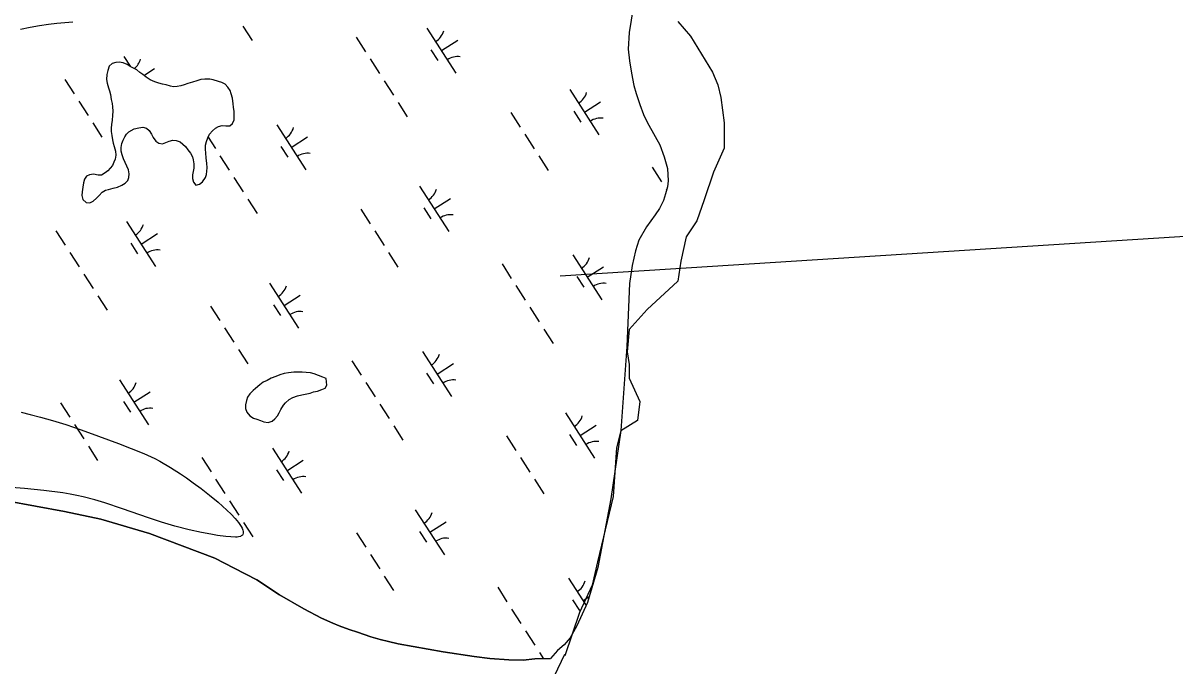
# Model space of a CAD drawing. Extents: x 3937982 to 3958556, y 219448 to 241894.
# Drawn here: x 3947179 to 3948252, y 230784 to 231382 of the extents above; entities that cross this region are included whole.
import ezdxf

# ---------------------------------------------------------------- set-up
doc = ezdxf.new("R2010")
doc.units = 0
for name, color, linetype in [('V-RIVR-EDGE', 7, 'Continuous'), ('V-SITE-VEGE', 7, 'Continuous'), ('V-TOPO-SHOR', 7, 'Continuous'), ('V-UTIL-LINE', 7, 'Continuous'), ('V-WETL-SWMP', 7, 'Continuous')]:
    doc.layers.add(name, color=color, linetype=linetype)

msp = doc.modelspace()

# ---------------------------------------------------------------- linework, layer by layer
at = {"layer": 'V-RIVR-EDGE'}
for points in [[(3947788.793, 231383.659), (3947800.588, 231369.898), (3947821.229, 231336.48), (3947826.143, 231324.685), (3947829.092, 231312.89), (3947832.041, 231289.301), (3947832.041, 231265.711), (3947822.212, 231243.105), (3947813.366, 231217.549), (3947806.485, 231197.892), (3947796.656, 231183.148), (3947791.742, 231160.541), (3947788.793, 231141.866), (3947760.289, 231115.328), (3947743.58, 231096.653), (3947741.614, 231076.012), (3947743.58, 231064.218), (3947743.58, 231051.44), (3947753.409, 231029.816), (3947751.443, 231012.124), (3947735.717, 231002.295), (3947731.785, 230986.569), (3947728.836, 230941.356), (3947714.093, 230880.416), (3947709.179, 230858.792), (3947697.384, 230833.237), (3947683.623, 230792.938)], [(3947683.499, 230794.294), (3947673.728, 230774.175), (3947665.68, 230756.931), (3947651.31, 230739.687), (3947637.514, 230695.426), (3947633.491, 230659.213), (3947632.341, 230628.748), (3947635.79, 230602.306), (3947641.538, 230565.518), (3947647.286, 230527.005), (3947682.062, 230476.709), (3947699.882, 230474.41), (3947711.953, 230466.363), (3947716.551, 230457.74), (3947730.347, 230456.016), (3947742.418, 230451.992), (3947753.196, 230448.687)]]:
    msp.add_lwpolyline(points, dxfattribs=at)
at = {"layer": 'V-SITE-VEGE'}
for points in [[(3947225.229, 231382.871), (3947210.426, 231381.58), (3947202.601, 231380.706), (3947194.331, 231379.571), (3947185.612, 231378.07)], [(3947185.612, 231378.07), (3947176.46, 231376.067)], [(3947177.293, 231019.662), (3947185.717, 231017.688), (3947195.32, 231015.201), (3947206.271, 231012.082), (3947218.759, 231008.206), (3947233.011, 231003.419), (3947249.293, 230997.585), (3947267.913, 230990.576), (3947291.418, 230981.461), (3947298.4, 230978.264), (3947301.705, 230976.586), (3947306.272, 230974.133), (3947316.287, 230968.28), (3947325.509, 230962.412), (3947331.17, 230958.605), (3947337.597, 230954.099), (3947344.793, 230948.811), (3947352.688, 230942.692), (3947360.788, 230935.989), (3947364.9, 230932.376), (3947368.96, 230928.622), (3947372.869, 230924.77), (3947376.439, 230920.934), (3947379.581, 230917.137), (3947380.93, 230915.288), (3947382.091, 230913.481), (3947383.029, 230911.747), (3947383.707, 230910.1), (3947384.084, 230908.566), (3947384.109, 230907.174), (3947383.728, 230905.951), (3947383.371, 230905.418), (3947382.89, 230904.939), (3947382.28, 230904.523), (3947381.528, 230904.169), (3947379.57, 230903.684), (3947378.342, 230903.561), (3947376.932, 230903.528), (3947372.529, 230903.69), (3947367.823, 230904.075), (3947360.024, 230905.062), (3947353.792, 230906.088), (3947345.26, 230907.749), (3947333.806, 230910.342), (3947320.305, 230913.807), (3947314.159, 230915.55), (3947308.04, 230917.416), (3947295.854, 230921.428), (3947271.555, 230929.943), (3947255.263, 230935.389), (3947245.873, 230938.213), (3947235.039, 230941.062), (3947229.206, 230942.373), (3947222.935, 230943.587), (3947216.187, 230944.646), (3947198.204, 230946.876), (3947180.218, 230948.676), (3947168.229, 230949.651)]]:
    msp.add_lwpolyline(points, dxfattribs=at)
at = {"layer": 'V-TOPO-SHOR'}
for points in [[(3947282.44, 231283.58), (3947286.849, 231284.606), (3947290.607, 231285.134), (3947293.892, 231284.186), (3947296.532, 231282.085), (3947298.531, 231278.668), (3947300.2, 231275.41), (3947302.688, 231272.162), (3947305.326, 231270.388), (3947308.771, 231269.77), (3947312.033, 231270.784), (3947314.966, 231272.123), (3947318.395, 231273.141), (3947321.507, 231272.844), (3947325.286, 231271.408), (3947327.926, 231269.307), (3947330.24, 231267.04), (3947332.563, 231264.117), (3947335.049, 231261.031), (3947336.72, 231257.611), (3947337.568, 231254.672), (3947338.096, 231251.078), (3947337.973, 231246.984), (3947337.515, 231243.869), (3947336.89, 231240.754), (3947336.925, 231237.479), (3947337.779, 231233.887), (3947339.935, 231231.126), (3947343.2, 231231.976), (3947346.286, 231234.301), (3947348.867, 231238.255), (3947349.819, 231241.211), (3947350.278, 231244.326), (3947350.573, 231247.439), (3947350.204, 231251.526), (3947349.665, 231256.27), (3947349.289, 231261.177), (3947348.928, 231264.445), (3947349.051, 231268.539), (3947349.837, 231271.658), (3947351.109, 231275.273), (3947352.713, 231278.726), (3947355.463, 231281.863), (3947358.222, 231284.184), (3947360.989, 231285.849), (3947364.581, 231286.703), (3947368.022, 231286.41), (3947371.458, 231286.445), (3947374.057, 231288.435), (3947375.495, 231291.886), (3947375.786, 231295.493), (3947375.581, 231299.583), (3947375.046, 231303.832), (3947374.688, 231306.939), (3947374.145, 231312.008), (3947372.959, 231316.088), (3947371.78, 231319.35), (3947369.785, 231322.44), (3947367.303, 231325.033), (3947364.176, 231326.639), (3947361.056, 231327.589), (3947356.131, 231329.176), (3947353.012, 231329.963), (3947348.265, 231329.916), (3947344.507, 231329.385), (3947340.75, 231328.365), (3947336.673, 231327.016), (3947332.593, 231325.664), (3947329.003, 231324.646), (3947325.902, 231323.632), (3947322.636, 231323.108), (3947319.201, 231322.746), (3947316.248, 231323.37), (3947312.144, 231324.474), (3947308.863, 231325.26), (3947305.416, 231326.209), (3947301.638, 231327.478), (3947297.366, 231329.074), (3947293.739, 231331.654), (3947290.603, 231334.079), (3947287.799, 231336.178), (3947284.83, 231338.603), (3947281.866, 231340.211), (3947278.905, 231341.655), (3947275.939, 231343.588), (3947272.325, 231345.024), (3947268.55, 231345.804), (3947265.284, 231345.282), (3947262.019, 231344.266), (3947259.261, 231341.782), (3947257.827, 231338.003), (3947256.883, 231334.229), (3947256.602, 231329.641), (3947257.29, 231326.213), (3947258.48, 231321.803), (3947259.492, 231318.869), (3947260.51, 231315.604), (3947261.21, 231311.029), (3947261.902, 231307.271), (3947262.427, 231304.002), (3947262.468, 231299.91)], [(3947262.468, 231299.91), (3947262.345, 231295.98), (3947261.898, 231291.557), (3947261.448, 231287.622), (3947260.989, 231284.344), (3947261.022, 231281.071), (3947261.55, 231277.311), (3947262.247, 231273.227), (3947262.933, 231270.286), (3947263.944, 231267.187), (3947264.97, 231262.942), (3947265.337, 231259.18), (3947264.884, 231255.248), (3947263.602, 231252.45), (3947262.163, 231249.327), (3947260.221, 231246.853), (3947257.954, 231244.537), (3947255.519, 231242.548), (3947251.939, 231240.547), (3947248.83, 231240.352), (3947244.564, 231241.29), (3947240.97, 231240.764), (3947238.199, 231239.427), (3947236.262, 231236.789), (3947235.315, 231233.34), (3947234.701, 231229.406), (3947233.927, 231224.978), (3947233.798, 231221.54), (3947234.654, 231217.784), (3947237.628, 231215.031), (3947241.234, 231214.576), (3947244.163, 231216.243), (3947247.409, 231219.057), (3947249.84, 231221.537), (3947252.59, 231224.513), (3947255.683, 231226.344), (3947258.622, 231227.192), (3947263.031, 231228.218), (3947266.949, 231229.24), (3947271.022, 231231.083), (3947273.949, 231233.078), (3947276.542, 231235.558), (3947277.66, 231238.354), (3947277.955, 231241.628), (3947277.097, 231245.548), (3947275.589, 231248.809), (3947274.082, 231252.231), (3947272.409, 231255.815), (3947271.393, 231259.241), (3947270.373, 231262.831), (3947270.34, 231266.106), (3947271.118, 231270.042), (3947272.233, 231273.163), (3947273.676, 231276.125), (3947275.452, 231278.599), (3947277.555, 231280.911), (3947282.44, 231283.58)], [(3947461.251, 231051.15), (3947458.289, 231052.428), (3947454.347, 231054.025), (3947450.075, 231055.621), (3947446.79, 231056.569), (3947442.86, 231056.858), (3947438.928, 231057.145), (3947434.999, 231057.104), (3947431.071, 231057.065), (3947426.166, 231056.36), (3947422.247, 231055.666), (3947418.329, 231054.644), (3947414.415, 231052.967), (3947410.174, 231051.615), (3947406.268, 231049.284), (3947402.684, 231047.611), (3947399.434, 231045.287), (3947395.539, 231041.973), (3947393.267, 231039.986), (3947390.351, 231037.011), (3947388.092, 231033.713), (3947387.142, 231030.756), (3947386.202, 231026.49), (3947386.235, 231023.217), (3947387.578, 231019.959), (3947390.232, 231016.383), (3947393.529, 231014.124), (3947396.812, 231013.176), (3947400.099, 231011.9), (3947403.382, 231010.952), (3947407.319, 231010.335), (3947410.909, 231011.355), (3947413.504, 231013.674), (3947416.096, 231016.318), (3947417.704, 231019.281), (3947418.982, 231022.24), (3947421.563, 231026.195), (3947423.504, 231028.505), (3947426.746, 231031.485), (3947430.328, 231033.486), (3947434.565, 231035.165), (3947438.815, 231035.864), (3947443.388, 231036.892), (3947446.329, 231037.576), (3947449.591, 231038.592), (3947453.186, 231039.284), (3947457.423, 231040.961), (3947460.358, 231042.303), (3947461.968, 231044.936), (3947461.251, 231051.15)], [(3947163.5, 230937.285), (3947217.67, 230927.346), (3947251.536, 230920.232), (3947296.653, 230906.936), (3947357.712, 230884.017), (3947375.519, 230874.639), (3947396.839, 230863.67), (3947417.72, 230849.897), (3947440.464, 230836.61), (3947457.095, 230828.156), (3947467.399, 230823.365), (3947473.483, 230820.863), (3947482.607, 230817.459), (3947490.558, 230814.977), (3947502.952, 230810.674), (3947511.601, 230808.198), (3947519.543, 230806.412), (3947528.421, 230804.171), (3947570.217, 230796.672), (3947599.161, 230792.303), (3947613.859, 230790.587), (3947631.585, 230789.369), (3947644.872, 230789.037), (3947655.817, 230790.079), (3947670.159, 230790.423)]]:
    msp.add_lwpolyline(points, dxfattribs=at)
at = {"layer": 'V-UTIL-LINE'}
msp.add_line((3947679.344, 231146.765), (3949584.13, 231267.067), dxfattribs=at)
at = {"layer": 'V-WETL-SWMP'}
for p, q in [((3947383.719, 231379.323), (3947392.379, 231365.87)), ((3947555.171, 231377.392), (3947582.233, 231335.349)), ((3947489.306, 231368.797), (3947497.966, 231355.343)), ((3947568.702, 231356.37), (3947583.838, 231366.113)), ((3947272.738, 231351.052), (3947278.703, 231341.786)), ((3947502.296, 231348.616), (3947510.956, 231335.162)), ((3947558.967, 231357.239), (3947565.462, 231347.149)), ((3947291.492, 231333.393), (3947301.405, 231339.773)), ((3947217.872, 231329.655), (3947226.532, 231316.202)), ((3947515.286, 231328.435), (3947523.946, 231314.982)), ((3947688.3, 231320.093), (3947715.363, 231278.05)), ((3947230.862, 231309.475), (3947239.522, 231296.021)), ((3947528.276, 231308.255), (3947536.936, 231294.801)), ((3947701.832, 231299.072), (3947716.967, 231308.814)), ((3947633.434, 231298.696), (3947642.094, 231285.242)), ((3947692.096, 231299.941), (3947698.591, 231289.85)), ((3947243.852, 231289.294), (3947252.512, 231275.84)), ((3947415.304, 231287.362), (3947442.366, 231245.319)), ((3947351.352, 231275.795), (3947358.099, 231265.314)), ((3947428.835, 231266.341), (3947443.971, 231276.083)), ((3947646.424, 231278.515), (3947655.084, 231265.062)), ((3947419.1, 231267.21), (3947425.595, 231257.12)), ((3947362.429, 231258.587), (3947371.089, 231245.133)), ((3947659.414, 231258.335), (3947668.074, 231244.881)), ((3947765.001, 231247.808), (3947773.661, 231234.354)), ((3947375.419, 231238.406), (3947384.079, 231224.952)), ((3947548.433, 231230.064), (3947575.495, 231188.02)), ((3947777.991, 231227.627), (3947778.543, 231226.769)), ((3947388.409, 231218.225), (3947397.069, 231204.771)), ((3947552.229, 231209.911), (3947558.724, 231199.821)), ((3947561.964, 231209.042), (3947577.1, 231218.785)), ((3947493.567, 231208.667), (3947502.227, 231195.213)), ((3947209.572, 231188.738), (3947218.232, 231175.284)), ((3947275.437, 231197.333), (3947302.499, 231155.29)), ((3947506.557, 231188.486), (3947515.217, 231175.032)), ((3947279.233, 231177.18), (3947285.728, 231167.09)), ((3947288.968, 231176.311), (3947304.103, 231186.054)), ((3947222.562, 231168.557), (3947231.221, 231155.103)), ((3947519.547, 231168.305), (3947528.207, 231154.851)), ((3947690.999, 231166.374), (3947718.061, 231124.33)), ((3947625.134, 231157.779), (3947633.794, 231144.325)), ((3947235.551, 231148.376), (3947244.211, 231134.923)), ((3947694.795, 231146.221), (3947701.29, 231136.131)), ((3947704.53, 231145.352), (3947719.666, 231155.094)), ((3947408.566, 231140.034), (3947435.628, 231097.991)), ((3947638.124, 231137.598), (3947646.784, 231124.144)), ((3947248.541, 231128.196), (3947257.201, 231114.742)), ((3947422.097, 231119.013), (3947437.233, 231128.755)), ((3947353.7, 231118.637), (3947362.36, 231105.183)), ((3947412.362, 231119.882), (3947418.857, 231109.791)), ((3947651.114, 231117.417), (3947659.774, 231103.963)), ((3947366.69, 231098.456), (3947375.35, 231085.003)), ((3947664.104, 231097.236), (3947672.764, 231083.783)), ((3947379.68, 231078.276), (3947388.34, 231064.822)), ((3947551.132, 231076.344), (3947578.194, 231034.301)), ((3947485.267, 231067.749), (3947493.927, 231054.295)), ((3947564.663, 231055.322), (3947579.798, 231065.065)), ((3947268.699, 231050.005), (3947295.761, 231007.961)), ((3947554.928, 231056.192), (3947561.423, 231046.101)), ((3947282.23, 231028.983), (3947297.365, 231038.726)), ((3947498.257, 231047.568), (3947506.917, 231034.115)), ((3947213.833, 231028.608), (3947222.492, 231015.154)), ((3947272.495, 231029.852), (3947278.99, 231019.762)), ((3947511.247, 231027.388), (3947519.906, 231013.934)), ((3947684.261, 231019.045), (3947711.323, 230977.002)), ((3947226.822, 231008.427), (3947235.482, 230994.973)), ((3947524.236, 231007.207), (3947532.896, 230993.753)), ((3947697.792, 230998.024), (3947712.928, 231007.766)), ((3947629.395, 230997.648), (3947638.055, 230984.195)), ((3947688.057, 230998.893), (3947694.552, 230988.803)), ((3947239.812, 230988.246), (3947248.472, 230974.792)), ((3947411.264, 230986.315), (3947438.327, 230944.271)), ((3947345.399, 230977.72), (3947354.059, 230964.266)), ((3947424.796, 230965.293), (3947439.931, 230975.035)), ((3947642.385, 230977.468), (3947651.045, 230964.014)), ((3947415.06, 230966.162), (3947421.555, 230956.072)), ((3947358.389, 230957.539), (3947367.049, 230944.085)), ((3947655.375, 230957.287), (3947664.035, 230943.833)), ((3947371.379, 230937.358), (3947380.039, 230923.904)), ((3947544.394, 230929.016), (3947571.456, 230886.973)), ((3947384.369, 230917.177), (3947393.029, 230903.724)), ((3947548.19, 230908.864), (3947554.685, 230898.773)), ((3947557.925, 230907.994), (3947573.06, 230917.737)), ((3947489.528, 230907.619), (3947498.188, 230894.165)), ((3947502.518, 230887.438), (3947511.177, 230873.984)), ((3947515.507, 230867.257), (3947524.167, 230853.804)), ((3947621.095, 230856.731), (3947629.755, 230843.277)), ((3947686.96, 230865.326), (3947703.421, 230839.751)), ((3947690.756, 230845.173), (3947697.251, 230835.083)), ((3947700.491, 230844.304), (3947706.326, 230848.061)), ((3947634.084, 230836.55), (3947642.744, 230823.096)), ((3947647.074, 230816.369), (3947655.734, 230802.916)), ((3947660.064, 230796.189), (3947663.872, 230790.273))]:
    msp.add_line(p, q, dxfattribs=at)
for points in [[(3947747.332, 231396.265), (3947743.604, 231373.155), (3947742.595, 231357.762), (3947743.871, 231346.821), (3947745.851, 231335.422), (3947748.063, 231324.024), (3947750.006, 231316.353), (3947753.372, 231306.132), (3947756.962, 231296.846), (3947760.298, 231289.655), (3947767.889, 231276.447), (3947772.164, 231268.566), (3947776.239, 231257.421), (3947779.144, 231246.729), (3947779.959, 231235.318), (3947779.318, 231229.485), (3947777.518, 231223.174), (3947775.484, 231216.86), (3947771.831, 231209.366), (3947767.928, 231203.499), (3947759.883, 231192.464), (3947752.551, 231180.038), (3947749.39, 231169.984), (3947746.264, 231156.435), (3947743.87, 231139.63), (3947741.435, 231080.874), (3947735.701, 231002.741), (3947726.557, 230939.023), (3947714.384, 230875.274), (3947704.694, 230842.547), (3947694.89, 230821.006), (3947688.478, 230809.755), (3947682.952, 230803.173), (3947676.944, 230797.985), (3947670.158, 230790.424), (3947655.816, 230790.08), (3947644.873, 230789.037), (3947631.585, 230789.369), (3947613.86, 230790.587), (3947599.16, 230792.303), (3947570.216, 230796.671), (3947528.422, 230804.172), (3947519.543, 230806.413), (3947511.601, 230808.197), (3947502.953, 230810.673), (3947490.557, 230814.976), (3947482.608, 230817.459), (3947473.484, 230820.863)], [(3947368.021, 231286.41), (3947371.458, 231286.445), (3947374.057, 231288.435), (3947375.495, 231291.887), (3947375.786, 231295.492), (3947375.581, 231299.582), (3947375.047, 231303.832), (3947374.688, 231306.939), (3947374.146, 231312.008), (3947372.959, 231316.088), (3947371.78, 231319.35), (3947369.784, 231322.44), (3947367.303, 231325.034), (3947364.176, 231326.639), (3947361.056, 231327.589), (3947356.13, 231329.176), (3947353.012, 231329.963), (3947348.265, 231329.915), (3947344.506, 231329.386), (3947340.751, 231328.366), (3947336.672, 231327.015), (3947332.594, 231325.664), (3947329.003, 231324.646), (3947325.903, 231323.632), (3947322.635, 231323.108), (3947319.201, 231322.746), (3947316.248, 231323.371), (3947312.145, 231324.475), (3947308.863, 231325.26), (3947305.416, 231326.208), (3947301.638, 231327.479), (3947297.366, 231329.073), (3947293.739, 231331.655), (3947290.604, 231334.079), (3947287.8, 231336.178), (3947284.829, 231338.603), (3947281.867, 231340.21), (3947278.905, 231341.654), (3947275.939, 231343.588), (3947272.324, 231345.024), (3947268.551, 231345.805), (3947265.283, 231345.281), (3947262.019, 231344.265), (3947259.261, 231341.782), (3947257.826, 231338.003), (3947256.883, 231334.228), (3947256.602, 231329.642), (3947257.291, 231326.212), (3947258.481, 231321.804), (3947259.493, 231318.868), (3947260.509, 231315.604), (3947261.21, 231311.028), (3947261.902, 231307.27), (3947262.427, 231304.002), (3947262.468, 231299.91), (3947262.344, 231295.98), (3947261.898, 231291.556)], [(3947261.898, 231291.556), (3947261.447, 231287.623), (3947260.989, 231284.344), (3947261.022, 231281.071), (3947261.551, 231277.311), (3947262.247, 231273.226), (3947262.932, 231270.287), (3947263.945, 231267.187), (3947264.97, 231262.941), (3947265.336, 231259.18), (3947264.884, 231255.247), (3947263.603, 231252.451), (3947262.162, 231249.327), (3947260.222, 231246.852), (3947257.954, 231244.537), (3947255.519, 231242.548), (3947251.938, 231240.548), (3947248.83, 231240.352), (3947244.564, 231241.291), (3947240.969, 231240.764), (3947238.199, 231239.426), (3947236.262, 231236.788), (3947235.315, 231233.341), (3947234.7, 231229.406), (3947233.926, 231224.978), (3947233.797, 231221.54), (3947234.654, 231217.783), (3947237.628, 231215.031), (3947241.234, 231214.576), (3947244.163, 231216.243), (3947247.408, 231219.058), (3947249.839, 231221.538), (3947252.591, 231224.513), (3947255.683, 231226.345), (3947258.621, 231227.193), (3947263.03, 231228.219), (3947266.948, 231229.241), (3947271.022, 231231.083), (3947273.948, 231233.077), (3947276.542, 231235.559), (3947277.659, 231238.353), (3947277.954, 231241.629), (3947277.096, 231245.549), (3947275.589, 231248.808), (3947274.082, 231252.23), (3947272.408, 231255.814), (3947271.392, 231259.242), (3947270.373, 231262.832), (3947270.34, 231266.106), (3947271.118, 231270.042), (3947272.233, 231273.164), (3947273.676, 231276.125), (3947275.452, 231278.598), (3947277.556, 231280.911), (3947282.44, 231283.579), (3947286.849, 231284.606), (3947290.608, 231285.135), (3947293.892, 231284.186), (3947296.532, 231282.085), (3947298.531, 231278.668), (3947300.201, 231275.411), (3947302.689, 231272.162), (3947305.326, 231270.389), (3947308.77, 231269.769), (3947312.033, 231270.784), (3947314.966, 231272.123), (3947318.394, 231273.14), (3947321.507, 231272.844), (3947325.286, 231271.409), (3947327.926, 231269.308), (3947330.241, 231267.04), (3947332.562, 231264.117), (3947335.049, 231261.032), (3947336.72, 231257.611), (3947337.568, 231254.673), (3947338.096, 231251.077), (3947337.974, 231246.984), (3947337.514, 231243.869), (3947336.891, 231240.753), (3947336.924, 231237.479), (3947337.779, 231233.887), (3947339.935, 231231.126), (3947343.2, 231231.977), (3947346.287, 231234.3), (3947348.866, 231238.255), (3947349.818, 231241.211), (3947350.277, 231244.326), (3947350.573, 231247.439), (3947350.204, 231251.527), (3947349.665, 231256.269), (3947349.288, 231261.176), (3947348.928, 231264.446), (3947349.05, 231268.54), (3947349.837, 231271.658), (3947351.11, 231275.272), (3947352.712, 231278.725), (3947355.463, 231281.863), (3947358.222, 231284.183), (3947360.988, 231285.848), (3947364.58, 231286.703), (3947368.021, 231286.41)], [(3947473.484, 230820.863), (3947467.399, 230823.365), (3947457.096, 230828.155), (3947440.463, 230836.61), (3947417.721, 230849.897), (3947396.84, 230863.669), (3947375.52, 230874.64), (3947357.712, 230884.016), (3947296.652, 230906.937), (3947251.536, 230920.231), (3947217.67, 230927.346), (3947163.5, 230937.285)]]:
    msp.add_lwpolyline(points, dxfattribs=at)
msp.add_lwpolyline([(3947461.25, 231051.15), (3947458.29, 231052.429), (3947454.346, 231054.026), (3947450.074, 231055.62), (3947446.79, 231056.569), (3947442.859, 231056.857), (3947438.927, 231057.144), (3947434.999, 231057.104), (3947431.071, 231057.065), (3947426.167, 231056.36), (3947422.246, 231055.666), (3947418.328, 231054.644), (3947414.416, 231052.967), (3947410.174, 231051.615), (3947406.269, 231049.284), (3947402.685, 231047.611), (3947399.434, 231045.286), (3947395.539, 231041.973), (3947393.268, 231039.986), (3947390.352, 231037.01), (3947388.093, 231033.713), (3947387.141, 231030.757), (3947386.202, 231026.491), (3947386.235, 231023.218), (3947387.578, 231019.958), (3947390.233, 231016.383), (3947393.53, 231014.125), (3947396.813, 231013.176), (3947400.1, 231011.9), (3947403.383, 231010.951), (3947407.318, 231010.336), (3947410.909, 231011.355), (3947413.504, 231013.673), (3947416.097, 231016.318), (3947417.704, 231019.281), (3947418.983, 231022.24), (3947421.562, 231026.195), (3947423.503, 231028.506), (3947426.747, 231031.485), (3947430.328, 231033.486), (3947434.566, 231035.166), (3947438.815, 231035.863), (3947443.388, 231036.892), (3947446.328, 231037.576), (3947449.591, 231038.591), (3947453.185, 231039.283), (3947457.424, 231040.962), (3947460.357, 231042.302), (3947461.967, 231044.937)], close=True, dxfattribs=at)
for centre, start, end in [((3947553.952, 231379.725), 301.99668, 343.540338), ((3947271.519, 231353.385), 309.363755, 343.540338), ((3947583.852, 231333.273), 81.996677, 123.540335), ((3947687.081, 231322.426), 301.99668, 343.540338), ((3947414.085, 231289.695), 301.99668, 343.540338), ((3947716.981, 231275.974), 81.996677, 123.540335), ((3947443.985, 231243.243), 81.996677, 123.540335), ((3947547.214, 231232.396), 301.99668, 343.540338), ((3947577.114, 231185.945), 81.996677, 123.540335), ((3947274.217, 231199.666), 301.99668, 343.540338), ((3947304.117, 231153.214), 81.996677, 123.540335), ((3947689.78, 231168.706), 301.99668, 343.540338), ((3947407.347, 231142.367), 301.99668, 343.540338), ((3947719.68, 231122.255), 81.996677, 123.540335), ((3947437.247, 231095.915), 81.996677, 123.540335), ((3947549.912, 231078.677), 301.99668, 343.540338), ((3947579.813, 231032.225), 81.996677, 123.540335), ((3947267.479, 231052.337), 301.99668, 343.540338), ((3947297.379, 231005.886), 81.996677, 123.540335), ((3947683.042, 231021.378), 301.99668, 343.540338), ((3947410.045, 230988.647), 301.99668, 343.540338), ((3947712.942, 230974.926), 81.996677, 123.540335), ((3947439.945, 230942.195), 81.996677, 123.540335), ((3947543.174, 230931.349), 301.99668, 343.540338), ((3947573.074, 230884.897), 81.996677, 123.540335), ((3947685.74, 230867.659), 301.99668, 343.540338)]:
    msp.add_arc(centre, 17.623, start, end, dxfattribs=at)

doc.saveas('drawing.dxf')
